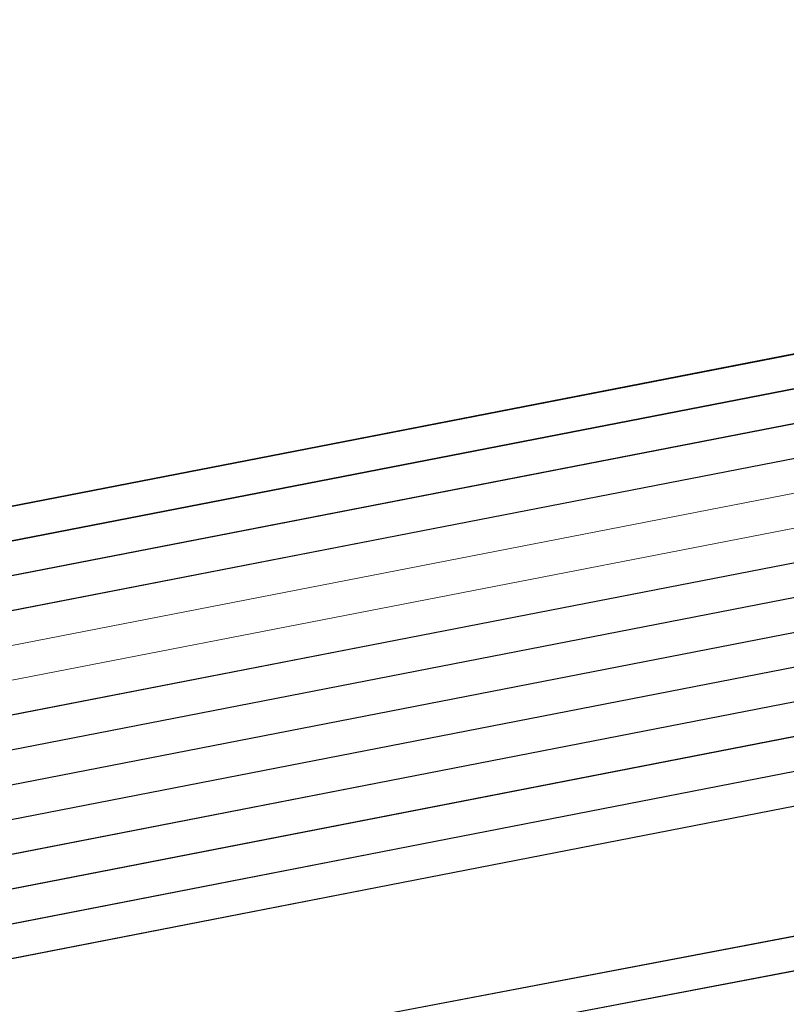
# Model space of a CAD drawing. Header units: metres. Extents: x -502 to 161, y -108 to 174.
# Tile 339 of 656: x -155.5 to -154.38, y -33.43 to -31.98. Entities that reach past the tile are written whole.
import ezdxf

# ---------------------------------------------------------------- set-up
doc = ezdxf.new("R2010")
doc.units = ezdxf.units.M
doc.header["$LTSCALE"] = 0.1
for name, color, linetype in [('BRI31-005.05-5p02-Koordinierung Lageplan 4. BA ZOB West 2022-06-15', 7, 'Continuous'), ('BRI31-005.06-5f07-Koordinierung Lageplan 4. BA ZOB Fernbusbahnh', 7, 'Continuous'), ('BRI32-005.02-5f05-Koordinierung Schemaplan 4 BA ZOB Teilbereich', 7, 'Continuous'), ('BRI32-005.03-5f06-Koordinierung Schemaplan 4 BA ZOB Teilbereich 2 Ost - Bahnhofsallee 2023-01-21', 7, 'Continuous')]:
    doc.layers.add(name, color=color, linetype=linetype)

msp = doc.modelspace()

# ---------------------------------------------------------------- linework, layer by layer
at = {"layer": 'BRI31-005.05-5p02-Koordinierung Lageplan 4. BA ZOB West 2022-06-15', "color": 190, "linetype": 'Continuous', "lineweight": 35, "true_color": 0x7f00ff, "transparency": 33554687, "flags": 128}
for points in [[(-55.7007, -13.3634), (-59.4327, -13.9934), (-61.4087, -14.3464), (-62.2647, -14.4984), (-62.6667, -14.5974), (-62.8907, -14.7334), (-63.5967, -15.2334), (-64.4177, -15.8004), (-64.8657, -15.8864), (-69.7037, -16.7484), (-75.4637, -17.6884), (-81.7337, -18.6534), (-88.9077, -20.0034), (-93.6827, -20.7334), (-98.9647, -21.6334), (-104.5957, -22.9234), (-121.8907, -26.2934), (-126.8117, -27.2034), (-150.4477, -31.7134), (-157.1307, -33.0134), (-162.7687, -32.1234), (-174.7807, -30.4434), (-178.1477, -29.6134), (-179.1357, -29.4334)], [(-93.6747, -20.7824), (-98.9547, -21.6824), (-104.5847, -22.9724), (-121.8807, -26.3424), (-126.8027, -27.2524), (-150.4387, -31.7624), (-150.7407, -31.8214), (-157.1297, -33.0644), (-162.7757, -32.1724), (-174.7877, -30.4934), (-178.1567, -29.6624), (-179.1357, -29.4844)]]:
    msp.add_lwpolyline(points, dxfattribs=at)
at = {"layer": 'BRI31-005.05-5p02-Koordinierung Lageplan 4. BA ZOB West 2022-06-15', "color": 250, "linetype": 'Continuous', "lineweight": 25, "true_color": 0x333333, "transparency": 33554687, "flags": 128}
for points in [[(-179.1357, -29.7394), (-178.2047, -29.9074), (-176.5237, -30.3244), (-174.8367, -30.8434), (-162.8247, -32.5154), (-157.1227, -33.4214), (-150.6707, -32.1644), (-150.3757, -32.1054), (-126.7397, -27.5954), (-121.8107, -26.6854), (-104.5117, -23.3154), (-93.6067, -21.1744), (-88.8337, -20.4444), (-81.6527, -19.0944), (-75.3827, -18.1294), (-69.6317, -17.1894), (-64.2647, -16.2324), (-63.2977, -15.6984), (-62.6077, -15.0894), (-62.1947, -14.8414), (-59.6597, -14.3864), (-59.3767, -14.3364), (-55.6447, -13.7064)], [(-55.6367, -13.7554), (-59.3687, -14.3854), (-59.6507, -14.4354), (-62.1767, -14.8894), (-62.5777, -15.1304), (-63.2687, -15.7394), (-64.2477, -16.2804), (-69.6237, -17.2384), (-75.3737, -18.1784), (-81.6437, -19.1434), (-88.8257, -20.4934), (-93.5977, -21.2234), (-104.5017, -23.3644), (-121.8007, -26.7344), (-126.7307, -27.6444), (-150.3667, -32.1544), (-150.6607, -32.2134), (-157.1217, -33.4724), (-162.8317, -32.5644), (-174.8437, -30.8934), (-176.5357, -30.3734), (-178.2147, -29.9564), (-179.1357, -29.7904)], [(-55.6287, -13.8044), (-59.3607, -14.4344), (-59.6427, -14.4844), (-62.1587, -14.9374), (-62.5477, -15.1714), (-63.2397, -15.7804), (-64.2307, -16.3284), (-69.6157, -17.2874), (-75.3647, -18.2274), (-81.6347, -19.1924), (-88.8177, -20.5424), (-93.5887, -21.2724), (-104.4917, -23.4134), (-121.7907, -26.7834), (-126.7217, -27.6934), (-150.3577, -32.2034), (-150.6507, -32.2624), (-157.1207, -33.5234), (-162.8387, -32.6134), (-174.8507, -30.9434), (-176.5477, -30.4224), (-178.2247, -30.0054), (-179.1357, -29.8414)], [(-55.6207, -13.8534), (-59.3527, -14.4834), (-59.6277, -14.5324), (-62.1407, -14.9854), (-62.5177, -15.2124), (-63.2107, -15.8214), (-64.2137, -16.3764), (-69.6077, -17.3364), (-75.3557, -18.2764), (-81.6257, -19.2414), (-88.8097, -20.5914), (-93.5797, -21.3214), (-104.4817, -23.4624), (-121.7807, -26.8324), (-126.7127, -27.7424), (-150.3487, -32.2524), (-150.6407, -32.3114), (-157.1197, -33.5744), (-162.8457, -32.6624), (-174.8577, -30.9934), (-176.5597, -30.4714), (-178.2347, -30.0544), (-179.1357, -29.8924)], [(-55.6127, -13.9024), (-59.3447, -14.5324), (-59.6247, -14.5824), (-62.1227, -15.0334), (-62.4877, -15.2534), (-63.1817, -15.8624), (-64.1967, -16.4244), (-69.5997, -17.3854), (-75.3467, -18.3254), (-81.6167, -19.2904), (-88.8017, -20.6404), (-93.5707, -21.3704), (-104.4717, -23.5114), (-121.7707, -26.8814), (-126.7037, -27.7914), (-150.3397, -32.3014), (-150.6307, -32.3604), (-157.1187, -33.6254), (-162.8527, -32.7114), (-174.8647, -31.0434), (-176.5717, -30.5204), (-178.2447, -30.1034), (-179.1357, -29.9434)], [(-55.6047, -13.9514), (-59.3367, -14.5814), (-62.1047, -15.0814), (-62.4577, -15.2944), (-63.1527, -15.9034), (-64.1797, -16.4724), (-69.5917, -17.4344), (-75.3377, -18.3744), (-81.6077, -19.3394), (-88.7937, -20.6894), (-93.5617, -21.4194), (-104.4617, -23.5604), (-121.7607, -26.9304), (-126.6947, -27.8404), (-150.3307, -32.3504), (-150.6207, -32.4094), (-157.1177, -33.6764), (-162.8597, -32.7604), (-174.8717, -31.0934), (-176.5837, -30.5694), (-178.2547, -30.1524), (-179.1357, -29.9944)], [(-56.5667, -14.3244), (-56.9487, -14.6244), (-57.8377, -15.3484), (-58.3257, -15.4954), (-59.9937, -15.7044), (-61.6697, -15.9144), (-63.7887, -16.4534), (-69.5837, -17.4834), (-75.3287, -18.4234), (-81.5687, -19.5644), (-84.6457, -20.1594), (-93.6297, -21.6994), (-104.3877, -23.8594), (-121.7187, -27.1554), (-122.6217, -27.3224), (-126.1537, -27.9814), (-137.6357, -30.1594), (-150.2927, -32.5534), (-151.8867, -32.8594), (-157.0417, -33.8394), (-163.2567, -32.9244), (-174.3647, -31.3244), (-178.3997, -30.6854)], [(-56.5467, -14.3734), (-56.9177, -14.6634), (-57.8137, -15.3934), (-58.3107, -15.5434), (-58.9957, -15.6304), (-59.9877, -15.7544), (-61.6607, -15.9634), (-63.7777, -16.5024), (-69.5757, -17.5324), (-75.3197, -18.4724), (-81.5597, -19.6134), (-84.6367, -20.2084), (-93.6207, -21.7484), (-104.3777, -23.9084), (-121.7097, -27.2044), (-122.6127, -27.3714), (-126.1447, -28.0304), (-137.6267, -30.2084), (-150.2837, -32.6024), (-151.8777, -32.9084), (-157.0407, -33.8904), (-163.2637, -32.9734), (-174.3717, -31.3734), (-178.4067, -30.7344)], [(-62.5057, -14.9114), (-62.7017, -15.0274), (-63.4007, -15.5204), (-64.2987, -16.1364), (-69.6477, -17.0914), (-75.4007, -18.0314), (-81.6707, -18.9964), (-88.8497, -20.3464), (-93.6247, -21.0764), (-104.5317, -23.2174), (-121.8307, -26.5874), (-126.7577, -27.4974), (-150.3937, -32.0074), (-150.6907, -32.0664), (-157.1247, -33.3194), (-162.8107, -32.4174), (-174.8227, -30.7434), (-176.4997, -30.2264), (-178.1847, -29.8094), (-179.1357, -29.6374)], [(-62.4797, -14.9544), (-62.6747, -15.0694), (-63.3727, -15.5614), (-64.2817, -16.1844), (-69.6397, -17.1404), (-75.3917, -18.0804), (-81.6617, -19.0454), (-88.8417, -20.3954), (-93.6157, -21.1254), (-104.5217, -23.2664), (-121.8207, -26.6364), (-126.7487, -27.5464), (-150.3847, -32.0564), (-150.6807, -32.1154), (-157.1237, -33.3704), (-162.8177, -32.4664), (-174.8297, -30.7934), (-176.5117, -30.2754), (-178.1947, -29.8584), (-179.1357, -29.6884)], [(-93.6667, -20.8314), (-98.9447, -21.7314), (-104.5737, -23.0214), (-121.8707, -26.3914), (-126.7937, -27.3014), (-150.4297, -31.8114), (-150.7307, -31.8704), (-157.1287, -33.1154), (-162.7827, -32.2214), (-174.7947, -30.5434), (-178.1657, -29.7114), (-179.1357, -29.5354)], [(-93.6587, -20.8804), (-98.9347, -21.7804), (-104.5627, -23.0704), (-121.8607, -26.4404), (-126.7847, -27.3504), (-150.4207, -31.8604), (-150.7207, -31.9194), (-157.1277, -33.1664), (-162.7897, -32.2704), (-174.8017, -30.5934), (-178.1747, -29.7604), (-179.1357, -29.5864)]]:
    msp.add_lwpolyline(points, dxfattribs=at)
at = {"layer": 'BRI31-005.05-5p02-Koordinierung Lageplan 4. BA ZOB West 2022-06-15', "color": 251, "linetype": 'Continuous', "lineweight": 13, "true_color": 0x5b5b5b, "transparency": 33554687, "flags": 128}
for points in [[(-93.6507, -20.9294), (-98.8777, -21.8214), (-104.5517, -23.1194), (-121.8507, -26.4894), (-126.7757, -27.3994), (-150.4117, -31.9094), (-150.7107, -31.9684), (-157.1267, -33.2174), (-162.7967, -32.3194), (-174.8087, -30.6434), (-176.5547, -29.7624), (-176.4667, -28.8414), (-176.3907, -28.5144)], [(-93.6427, -20.9784), (-98.9147, -21.8784), (-104.5407, -23.1684), (-121.8407, -26.5384), (-126.7667, -27.4484), (-150.4027, -31.9584), (-150.7007, -32.0174), (-157.1257, -33.2684), (-162.8037, -32.3684), (-174.8157, -30.6934), (-176.6607, -29.8214), (-176.5657, -28.8254), (-176.4877, -28.4914)]]:
    msp.add_lwpolyline(points, dxfattribs=at)
at = {"layer": 'BRI31-005.05-5p02-Koordinierung Lageplan 4. BA ZOB West 2022-06-15', "color": 116, "linetype": 'Continuous', "lineweight": 13, "true_color": 0x007f3f, "transparency": 33554687, "flags": 128}
for points in [[(-126.7577, -27.4974), (-150.3927, -32.0074), (-150.6917, -32.0664), (-157.1247, -33.3194), (-162.8117, -32.4184), (-174.8387, -30.7404), (-176.6607, -29.8214), (-176.5657, -28.8254), (-176.4877, -28.4914), (-176.2937, -28.5374), (-176.3677, -28.8574), (-176.4487, -29.7034), (-174.7787, -30.5464), (-162.7817, -32.2204), (-157.1287, -33.1154), (-150.7297, -31.8704), (-150.4307, -31.8114), (-126.7937, -27.3014)], [(-126.7487, -27.5464), (-150.3837, -32.0564), (-150.6817, -32.1154), (-157.1237, -33.3704), (-162.8187, -32.4674), (-174.8447, -30.7904), (-176.7667, -29.8814), (-176.6647, -28.8094), (-176.5847, -28.4684), (-176.3907, -28.5144), (-176.4667, -28.8414), (-176.5547, -29.7614), (-174.7867, -30.5964), (-162.7887, -32.2694), (-157.1277, -33.1664), (-150.7197, -31.9194), (-150.4217, -31.8604), (-126.7847, -27.3504)]]:
    msp.add_lwpolyline(points, dxfattribs=at)
at = {"layer": 'BRI31-005.06-5f07-Koordinierung Lageplan 4. BA ZOB Fernbusbahnh', "color": 190, "linetype": 'Continuous', "lineweight": 30, "true_color": 0x7f00ff, "transparency": 33554687, "flags": 128}
for points in [[(-55.7007, -13.3634), (-59.4327, -13.9934), (-61.4087, -14.3464), (-62.2647, -14.4984), (-62.6667, -14.5974), (-62.8907, -14.7334), (-63.5967, -15.2334), (-64.4177, -15.8004), (-64.8657, -15.8864), (-69.7037, -16.7484), (-75.4637, -17.6884), (-81.7337, -18.6534), (-88.9077, -20.0034), (-93.6827, -20.7334), (-98.9647, -21.6334), (-104.5957, -22.9234), (-121.8907, -26.2934), (-126.8117, -27.2034), (-150.4477, -31.7134), (-157.1307, -33.0134), (-162.7687, -32.1234), (-174.7807, -30.4434), (-178.1477, -29.6134), (-179.1357, -29.4334)], [(-93.6747, -20.7824), (-98.9547, -21.6824), (-104.5847, -22.9724), (-121.8807, -26.3424), (-126.8027, -27.2524), (-150.4387, -31.7624), (-150.7407, -31.8214), (-157.1297, -33.0644), (-162.7757, -32.1724), (-174.7877, -30.4934), (-178.1567, -29.6624), (-179.1357, -29.4844)]]:
    msp.add_lwpolyline(points, dxfattribs=at)
at = {"layer": 'BRI31-005.06-5f07-Koordinierung Lageplan 4. BA ZOB Fernbusbahnh', "color": 250, "linetype": 'Continuous', "lineweight": 20, "true_color": 0x333333, "transparency": 33554687, "flags": 128}
for points in [[(-179.1357, -29.7394), (-178.2047, -29.9074), (-176.5237, -30.3244), (-174.8367, -30.8434), (-162.8247, -32.5154), (-157.1227, -33.4214), (-150.6707, -32.1644), (-150.3757, -32.1054), (-126.7397, -27.5954), (-121.8107, -26.6854), (-104.5117, -23.3154), (-93.6067, -21.1744), (-88.8337, -20.4444), (-81.6527, -19.0944), (-75.3827, -18.1294), (-69.6317, -17.1894), (-64.2647, -16.2324), (-63.2977, -15.6984), (-62.6077, -15.0894), (-62.1947, -14.8414), (-59.6597, -14.3864), (-59.3767, -14.3364), (-55.6447, -13.7064)], [(-55.6367, -13.7554), (-59.3687, -14.3854), (-59.6507, -14.4354), (-62.1767, -14.8894), (-62.5777, -15.1304), (-63.2687, -15.7394), (-64.2477, -16.2804), (-69.6237, -17.2384), (-75.3737, -18.1784), (-81.6437, -19.1434), (-88.8257, -20.4934), (-93.5977, -21.2234), (-104.5017, -23.3644), (-121.8007, -26.7344), (-126.7307, -27.6444), (-150.3667, -32.1544), (-150.6607, -32.2134), (-157.1217, -33.4724), (-162.8317, -32.5644), (-174.8437, -30.8934), (-176.5357, -30.3734), (-178.2147, -29.9564), (-179.1357, -29.7904)], [(-55.6287, -13.8044), (-59.3607, -14.4344), (-59.6427, -14.4844), (-62.1587, -14.9374), (-62.5477, -15.1714), (-63.2397, -15.7804), (-64.2307, -16.3284), (-69.6157, -17.2874), (-75.3647, -18.2274), (-81.6347, -19.1924), (-88.8177, -20.5424), (-93.5887, -21.2724), (-104.4917, -23.4134), (-121.7907, -26.7834), (-126.7217, -27.6934), (-150.3577, -32.2034), (-150.6507, -32.2624), (-157.1207, -33.5234), (-162.8387, -32.6134), (-174.8507, -30.9434), (-176.5477, -30.4224), (-178.2247, -30.0054), (-179.1357, -29.8414)], [(-55.6207, -13.8534), (-59.3527, -14.4834), (-59.6277, -14.5324), (-62.1407, -14.9854), (-62.5177, -15.2124), (-63.2107, -15.8214), (-64.2137, -16.3764), (-69.6077, -17.3364), (-75.3557, -18.2764), (-81.6257, -19.2414), (-88.8097, -20.5914), (-93.5797, -21.3214), (-104.4817, -23.4624), (-121.7807, -26.8324), (-126.7127, -27.7424), (-150.3487, -32.2524), (-150.6407, -32.3114), (-157.1197, -33.5744), (-162.8457, -32.6624), (-174.8577, -30.9934), (-176.5597, -30.4714), (-178.2347, -30.0544), (-179.1357, -29.8924)], [(-55.6127, -13.9024), (-59.3447, -14.5324), (-59.6247, -14.5824), (-62.1227, -15.0334), (-62.4877, -15.2534), (-63.1817, -15.8624), (-64.1967, -16.4244), (-69.5997, -17.3854), (-75.3467, -18.3254), (-81.6167, -19.2904), (-88.8017, -20.6404), (-93.5707, -21.3704), (-104.4717, -23.5114), (-121.7707, -26.8814), (-126.7037, -27.7914), (-150.3397, -32.3014), (-150.6307, -32.3604), (-157.1187, -33.6254), (-162.8527, -32.7114), (-174.8647, -31.0434), (-176.5717, -30.5204), (-178.2447, -30.1034), (-179.1357, -29.9434)], [(-55.6047, -13.9514), (-59.3367, -14.5814), (-62.1047, -15.0814), (-62.4577, -15.2944), (-63.1527, -15.9034), (-64.1797, -16.4724), (-69.5917, -17.4344), (-75.3377, -18.3744), (-81.6077, -19.3394), (-88.7937, -20.6894), (-93.5617, -21.4194), (-104.4617, -23.5604), (-121.7607, -26.9304), (-126.6947, -27.8404), (-150.3307, -32.3504), (-150.6207, -32.4094), (-157.1177, -33.6764), (-162.8597, -32.7604), (-174.8717, -31.0934), (-176.5837, -30.5694), (-178.2547, -30.1524), (-179.1357, -29.9944)], [(-56.5667, -14.3244), (-56.9487, -14.6244), (-57.8377, -15.3484), (-58.3257, -15.4954), (-59.9937, -15.7044), (-61.6697, -15.9144), (-63.7887, -16.4534), (-69.5837, -17.4834), (-75.3287, -18.4234), (-81.5687, -19.5644), (-84.6457, -20.1594), (-93.6297, -21.6994), (-104.3877, -23.8594), (-121.7187, -27.1554), (-122.6217, -27.3224), (-126.1537, -27.9814), (-137.6357, -30.1594), (-150.2927, -32.5534), (-151.8867, -32.8594), (-157.0417, -33.8394), (-163.2567, -32.9244), (-174.3647, -31.3244), (-178.3997, -30.6854)], [(-56.5467, -14.3734), (-56.9177, -14.6634), (-57.8137, -15.3934), (-58.3107, -15.5434), (-58.9957, -15.6304), (-59.9877, -15.7544), (-61.6607, -15.9634), (-63.7777, -16.5024), (-69.5757, -17.5324), (-75.3197, -18.4724), (-81.5597, -19.6134), (-84.6367, -20.2084), (-93.6207, -21.7484), (-104.3777, -23.9084), (-121.7097, -27.2044), (-122.6127, -27.3714), (-126.1447, -28.0304), (-137.6267, -30.2084), (-150.2837, -32.6024), (-151.8777, -32.9084), (-157.0407, -33.8904), (-163.2637, -32.9734), (-174.3717, -31.3734), (-178.4067, -30.7344)], [(-62.5057, -14.9114), (-62.7017, -15.0274), (-63.4007, -15.5204), (-64.2987, -16.1364), (-69.6477, -17.0914), (-75.4007, -18.0314), (-81.6707, -18.9964), (-88.8497, -20.3464), (-93.6247, -21.0764), (-104.5317, -23.2174), (-121.8307, -26.5874), (-126.7577, -27.4974), (-150.3937, -32.0074), (-150.6907, -32.0664), (-157.1247, -33.3194), (-162.8107, -32.4174), (-174.8227, -30.7434), (-176.4997, -30.2264), (-178.1847, -29.8094), (-179.1357, -29.6374)], [(-62.4797, -14.9544), (-62.6747, -15.0694), (-63.3727, -15.5614), (-64.2817, -16.1844), (-69.6397, -17.1404), (-75.3917, -18.0804), (-81.6617, -19.0454), (-88.8417, -20.3954), (-93.6157, -21.1254), (-104.5217, -23.2664), (-121.8207, -26.6364), (-126.7487, -27.5464), (-150.3847, -32.0564), (-150.6807, -32.1154), (-157.1237, -33.3704), (-162.8177, -32.4664), (-174.8297, -30.7934), (-176.5117, -30.2754), (-178.1947, -29.8584), (-179.1357, -29.6884)], [(-93.6667, -20.8314), (-98.9447, -21.7314), (-104.5737, -23.0214), (-121.8707, -26.3914), (-126.7937, -27.3014), (-150.4297, -31.8114), (-150.7307, -31.8704), (-157.1287, -33.1154), (-162.7827, -32.2214), (-174.7947, -30.5434), (-178.1657, -29.7114), (-179.1357, -29.5354)], [(-93.6587, -20.8804), (-98.9347, -21.7804), (-104.5627, -23.0704), (-121.8607, -26.4404), (-126.7847, -27.3504), (-150.4207, -31.8604), (-150.7207, -31.9194), (-157.1277, -33.1664), (-162.7897, -32.2704), (-174.8017, -30.5934), (-178.1747, -29.7604), (-179.1357, -29.5864)]]:
    msp.add_lwpolyline(points, dxfattribs=at)
at = {"layer": 'BRI32-005.02-5f05-Koordinierung Schemaplan 4 BA ZOB Teilbereich', "color": 190, "linetype": 'Continuous', "lineweight": 35, "true_color": 0x7f00ff, "transparency": 33554687, "flags": 128}
for points in [[(-55.7007, -13.3634), (-59.4327, -13.9934), (-61.4087, -14.3464), (-62.2647, -14.4984), (-62.6667, -14.5974), (-62.8907, -14.7334), (-63.5967, -15.2334), (-64.4177, -15.8004), (-64.8657, -15.8864), (-69.7037, -16.7484), (-75.4637, -17.6884), (-81.7337, -18.6534), (-88.9077, -20.0034), (-93.6827, -20.7334), (-98.9647, -21.6334), (-104.5957, -22.9234), (-121.8907, -26.2934), (-126.8117, -27.2034), (-150.4477, -31.7134), (-157.1307, -33.0134), (-162.7687, -32.1234), (-174.7807, -30.4434), (-178.1477, -29.6134), (-179.1357, -29.4334)], [(-93.6747, -20.7824), (-98.9547, -21.6824), (-104.5847, -22.9724), (-121.8807, -26.3424), (-126.8027, -27.2524), (-150.4387, -31.7624), (-150.7407, -31.8214), (-157.1297, -33.0644), (-162.7757, -32.1724), (-174.7877, -30.4934), (-178.1567, -29.6624), (-179.1357, -29.4844)]]:
    msp.add_lwpolyline(points, dxfattribs=at)
at = {"layer": 'BRI32-005.02-5f05-Koordinierung Schemaplan 4 BA ZOB Teilbereich', "color": 250, "linetype": 'Continuous', "lineweight": 25, "true_color": 0x333333, "transparency": 33554687, "flags": 128}
for points in [[(-179.1357, -29.7394), (-178.2047, -29.9074), (-176.5237, -30.3244), (-174.8367, -30.8434), (-162.8247, -32.5154), (-157.1227, -33.4214), (-150.6707, -32.1644), (-150.3757, -32.1054), (-126.7397, -27.5954), (-121.8107, -26.6854), (-104.5117, -23.3154), (-93.6067, -21.1744), (-88.8337, -20.4444), (-81.6527, -19.0944), (-75.3827, -18.1294), (-69.6317, -17.1894), (-64.2647, -16.2324), (-63.2977, -15.6984), (-62.6077, -15.0894), (-62.1947, -14.8414), (-59.6597, -14.3864), (-59.3767, -14.3364), (-55.6447, -13.7064)], [(-55.6367, -13.7554), (-59.3687, -14.3854), (-59.6507, -14.4354), (-62.1767, -14.8894), (-62.5777, -15.1304), (-63.2687, -15.7394), (-64.2477, -16.2804), (-69.6237, -17.2384), (-75.3737, -18.1784), (-81.6437, -19.1434), (-88.8257, -20.4934), (-93.5977, -21.2234), (-104.5017, -23.3644), (-121.8007, -26.7344), (-126.7307, -27.6444), (-150.3667, -32.1544), (-150.6607, -32.2134), (-157.1217, -33.4724), (-162.8317, -32.5644), (-174.8437, -30.8934), (-176.5357, -30.3734), (-178.2147, -29.9564), (-179.1357, -29.7904)], [(-55.6287, -13.8044), (-59.3607, -14.4344), (-59.6427, -14.4844), (-62.1587, -14.9374), (-62.5477, -15.1714), (-63.2397, -15.7804), (-64.2307, -16.3284), (-69.6157, -17.2874), (-75.3647, -18.2274), (-81.6347, -19.1924), (-88.8177, -20.5424), (-93.5887, -21.2724), (-104.4917, -23.4134), (-121.7907, -26.7834), (-126.7217, -27.6934), (-150.3577, -32.2034), (-150.6507, -32.2624), (-157.1207, -33.5234), (-162.8387, -32.6134), (-174.8507, -30.9434), (-176.5477, -30.4224), (-178.2247, -30.0054), (-179.1357, -29.8414)], [(-55.6207, -13.8534), (-59.3527, -14.4834), (-59.6277, -14.5324), (-62.1407, -14.9854), (-62.5177, -15.2124), (-63.2107, -15.8214), (-64.2137, -16.3764), (-69.6077, -17.3364), (-75.3557, -18.2764), (-81.6257, -19.2414), (-88.8097, -20.5914), (-93.5797, -21.3214), (-104.4817, -23.4624), (-121.7807, -26.8324), (-126.7127, -27.7424), (-150.3487, -32.2524), (-150.6407, -32.3114), (-157.1197, -33.5744), (-162.8457, -32.6624), (-174.8577, -30.9934), (-176.5597, -30.4714), (-178.2347, -30.0544), (-179.1357, -29.8924)], [(-55.6127, -13.9024), (-59.3447, -14.5324), (-59.6247, -14.5824), (-62.1227, -15.0334), (-62.4877, -15.2534), (-63.1817, -15.8624), (-64.1967, -16.4244), (-69.5997, -17.3854), (-75.3467, -18.3254), (-81.6167, -19.2904), (-88.8017, -20.6404), (-93.5707, -21.3704), (-104.4717, -23.5114), (-121.7707, -26.8814), (-126.7037, -27.7914), (-150.3397, -32.3014), (-150.6307, -32.3604), (-157.1187, -33.6254), (-162.8527, -32.7114), (-174.8647, -31.0434), (-176.5717, -30.5204), (-178.2447, -30.1034), (-179.1357, -29.9434)], [(-55.6047, -13.9514), (-59.3367, -14.5814), (-62.1047, -15.0814), (-62.4577, -15.2944), (-63.1527, -15.9034), (-64.1797, -16.4724), (-69.5917, -17.4344), (-75.3377, -18.3744), (-81.6077, -19.3394), (-88.7937, -20.6894), (-93.5617, -21.4194), (-104.4617, -23.5604), (-121.7607, -26.9304), (-126.6947, -27.8404), (-150.3307, -32.3504), (-150.6207, -32.4094), (-157.1177, -33.6764), (-162.8597, -32.7604), (-174.8717, -31.0934), (-176.5837, -30.5694), (-178.2547, -30.1524), (-179.1357, -29.9944)], [(-56.5667, -14.3244), (-56.9487, -14.6244), (-57.8377, -15.3484), (-58.3257, -15.4954), (-59.9937, -15.7044), (-61.6697, -15.9144), (-63.7887, -16.4534), (-69.5837, -17.4834), (-75.3287, -18.4234), (-81.5687, -19.5644), (-84.6457, -20.1594), (-93.6297, -21.6994), (-104.3877, -23.8594), (-121.7187, -27.1554), (-122.6217, -27.3224), (-126.1537, -27.9814), (-137.6357, -30.1594), (-150.2927, -32.5534), (-151.8867, -32.8594), (-157.0417, -33.8394), (-163.2567, -32.9244), (-174.3647, -31.3244), (-178.3997, -30.6854)], [(-56.5467, -14.3734), (-56.9177, -14.6634), (-57.8137, -15.3934), (-58.3107, -15.5434), (-58.9957, -15.6304), (-59.9877, -15.7544), (-61.6607, -15.9634), (-63.7777, -16.5024), (-69.5757, -17.5324), (-75.3197, -18.4724), (-81.5597, -19.6134), (-84.6367, -20.2084), (-93.6207, -21.7484), (-104.3777, -23.9084), (-121.7097, -27.2044), (-122.6127, -27.3714), (-126.1447, -28.0304), (-137.6267, -30.2084), (-150.2837, -32.6024), (-151.8777, -32.9084), (-157.0407, -33.8904), (-163.2637, -32.9734), (-174.3717, -31.3734), (-178.4067, -30.7344)], [(-93.6667, -20.8314), (-98.9447, -21.7314), (-104.5737, -23.0214), (-121.8707, -26.3914), (-126.7937, -27.3014), (-150.4297, -31.8114), (-150.7307, -31.8704), (-157.1287, -33.1154), (-162.7827, -32.2214), (-174.7947, -30.5434), (-178.1657, -29.7114), (-179.1357, -29.5354)], [(-93.6587, -20.8804), (-98.9347, -21.7804), (-104.5627, -23.0704), (-121.8607, -26.4404), (-126.7847, -27.3504), (-150.4207, -31.8604), (-150.7207, -31.9194), (-157.1277, -33.1664), (-162.7897, -32.2704), (-174.8017, -30.5934), (-178.1747, -29.7604), (-179.1357, -29.5864)]]:
    msp.add_lwpolyline(points, dxfattribs=at)
at = {"layer": 'BRI32-005.02-5f05-Koordinierung Schemaplan 4 BA ZOB Teilbereich', "color": 251, "linetype": 'Continuous', "lineweight": 13, "true_color": 0x5b5b5b, "transparency": 33554687, "flags": 128}
for points in [[(-93.6507, -20.9294), (-98.8777, -21.8214), (-104.5517, -23.1194), (-121.8507, -26.4894), (-126.7757, -27.3994), (-150.4117, -31.9094), (-150.7107, -31.9684), (-157.1267, -33.2174), (-162.7967, -32.3194), (-174.8087, -30.6434), (-176.5547, -29.7624), (-176.4667, -28.8414), (-176.3907, -28.5144)], [(-93.6427, -20.9784), (-98.9147, -21.8784), (-104.5407, -23.1684), (-121.8407, -26.5384), (-126.7667, -27.4484), (-150.4027, -31.9584), (-150.7007, -32.0174), (-157.1257, -33.2684), (-162.8037, -32.3684), (-174.8157, -30.6934), (-176.6607, -29.8214), (-176.5657, -28.8254), (-176.4877, -28.4914)]]:
    msp.add_lwpolyline(points, dxfattribs=at)
at = {"layer": 'BRI32-005.02-5f05-Koordinierung Schemaplan 4 BA ZOB Teilbereich', "color": 116, "linetype": 'Continuous', "lineweight": 13, "true_color": 0x007f3f, "transparency": 33554687, "flags": 128}
for points in [[(-126.7577, -27.4974), (-150.3927, -32.0074), (-150.6917, -32.0664), (-157.1247, -33.3194), (-162.8117, -32.4184), (-174.8387, -30.7404), (-176.6607, -29.8214), (-176.5657, -28.8254), (-176.4877, -28.4914), (-176.2937, -28.5374), (-176.3677, -28.8574), (-176.4487, -29.7034), (-174.7787, -30.5464), (-162.7817, -32.2204), (-157.1287, -33.1154), (-150.7297, -31.8704), (-150.4307, -31.8114), (-126.7937, -27.3014)], [(-126.7487, -27.5464), (-150.3837, -32.0564), (-150.6817, -32.1154), (-157.1237, -33.3704), (-162.8187, -32.4674), (-174.8447, -30.7904), (-176.7667, -29.8814), (-176.6647, -28.8094), (-176.5847, -28.4684), (-176.3907, -28.5144), (-176.4667, -28.8414), (-176.5547, -29.7614), (-174.7867, -30.5964), (-162.7887, -32.2694), (-157.1277, -33.1664), (-150.7197, -31.9194), (-150.4217, -31.8604), (-126.7847, -27.3504)]]:
    msp.add_lwpolyline(points, dxfattribs=at)
at = {"layer": 'BRI32-005.03-5f06-Koordinierung Schemaplan 4 BA ZOB Teilbereich 2 Ost - Bahnhofsallee 2023-01-21', "color": 190, "linetype": 'Continuous', "lineweight": 30, "true_color": 0x7f00ff, "transparency": 33554687, "flags": 128}
for points in [[(-55.7007, -13.3634), (-59.4327, -13.9934), (-61.4087, -14.3464), (-62.2647, -14.4984), (-62.6667, -14.5974), (-62.8907, -14.7334), (-63.5967, -15.2334), (-64.4177, -15.8004), (-64.8657, -15.8864), (-69.7037, -16.7484), (-75.4637, -17.6884), (-81.7337, -18.6534), (-88.9077, -20.0034), (-93.6827, -20.7334), (-98.9647, -21.6334), (-104.5957, -22.9234), (-121.8907, -26.2934), (-126.8117, -27.2034), (-150.4477, -31.7134), (-157.1307, -33.0134), (-162.7687, -32.1234), (-174.7807, -30.4434), (-178.1477, -29.6134), (-179.1357, -29.4334)], [(-93.6747, -20.7824), (-98.9547, -21.6824), (-104.5847, -22.9724), (-121.8807, -26.3424), (-126.8027, -27.2524), (-150.4387, -31.7624), (-150.7407, -31.8214), (-157.1297, -33.0644), (-162.7757, -32.1724), (-174.7877, -30.4934), (-178.1567, -29.6624), (-179.1357, -29.4844)]]:
    msp.add_lwpolyline(points, dxfattribs=at)
at = {"layer": 'BRI32-005.03-5f06-Koordinierung Schemaplan 4 BA ZOB Teilbereich 2 Ost - Bahnhofsallee 2023-01-21', "color": 250, "linetype": 'Continuous', "lineweight": 20, "true_color": 0x333333, "transparency": 33554687, "flags": 128}
for points in [[(-179.1357, -29.7394), (-178.2047, -29.9074), (-176.5237, -30.3244), (-174.8367, -30.8434), (-162.8247, -32.5154), (-157.1227, -33.4214), (-150.6707, -32.1644), (-150.3757, -32.1054), (-126.7397, -27.5954), (-121.8107, -26.6854), (-104.5117, -23.3154), (-93.6067, -21.1744), (-88.8337, -20.4444), (-81.6527, -19.0944), (-75.3827, -18.1294), (-69.6317, -17.1894), (-64.2647, -16.2324), (-63.2977, -15.6984), (-62.6077, -15.0894), (-62.1947, -14.8414), (-59.6597, -14.3864), (-59.3767, -14.3364), (-55.6447, -13.7064)], [(-55.6367, -13.7554), (-59.3687, -14.3854), (-59.6507, -14.4354), (-62.1767, -14.8894), (-62.5777, -15.1304), (-63.2687, -15.7394), (-64.2477, -16.2804), (-69.6237, -17.2384), (-75.3737, -18.1784), (-81.6437, -19.1434), (-88.8257, -20.4934), (-93.5977, -21.2234), (-104.5017, -23.3644), (-121.8007, -26.7344), (-126.7307, -27.6444), (-150.3667, -32.1544), (-150.6607, -32.2134), (-157.1217, -33.4724), (-162.8317, -32.5644), (-174.8437, -30.8934), (-176.5357, -30.3734), (-178.2147, -29.9564), (-179.1357, -29.7904)], [(-55.6287, -13.8044), (-59.3607, -14.4344), (-59.6427, -14.4844), (-62.1587, -14.9374), (-62.5477, -15.1714), (-63.2397, -15.7804), (-64.2307, -16.3284), (-69.6157, -17.2874), (-75.3647, -18.2274), (-81.6347, -19.1924), (-88.8177, -20.5424), (-93.5887, -21.2724), (-104.4917, -23.4134), (-121.7907, -26.7834), (-126.7217, -27.6934), (-150.3577, -32.2034), (-150.6507, -32.2624), (-157.1207, -33.5234), (-162.8387, -32.6134), (-174.8507, -30.9434), (-176.5477, -30.4224), (-178.2247, -30.0054), (-179.1357, -29.8414)], [(-55.6207, -13.8534), (-59.3527, -14.4834), (-59.6277, -14.5324), (-62.1407, -14.9854), (-62.5177, -15.2124), (-63.2107, -15.8214), (-64.2137, -16.3764), (-69.6077, -17.3364), (-75.3557, -18.2764), (-81.6257, -19.2414), (-88.8097, -20.5914), (-93.5797, -21.3214), (-104.4817, -23.4624), (-121.7807, -26.8324), (-126.7127, -27.7424), (-150.3487, -32.2524), (-150.6407, -32.3114), (-157.1197, -33.5744), (-162.8457, -32.6624), (-174.8577, -30.9934), (-176.5597, -30.4714), (-178.2347, -30.0544), (-179.1357, -29.8924)], [(-55.6127, -13.9024), (-59.3447, -14.5324), (-59.6247, -14.5824), (-62.1227, -15.0334), (-62.4877, -15.2534), (-63.1817, -15.8624), (-64.1967, -16.4244), (-69.5997, -17.3854), (-75.3467, -18.3254), (-81.6167, -19.2904), (-88.8017, -20.6404), (-93.5707, -21.3704), (-104.4717, -23.5114), (-121.7707, -26.8814), (-126.7037, -27.7914), (-150.3397, -32.3014), (-150.6307, -32.3604), (-157.1187, -33.6254), (-162.8527, -32.7114), (-174.8647, -31.0434), (-176.5717, -30.5204), (-178.2447, -30.1034), (-179.1357, -29.9434)], [(-55.6047, -13.9514), (-59.3367, -14.5814), (-62.1047, -15.0814), (-62.4577, -15.2944), (-63.1527, -15.9034), (-64.1797, -16.4724), (-69.5917, -17.4344), (-75.3377, -18.3744), (-81.6077, -19.3394), (-88.7937, -20.6894), (-93.5617, -21.4194), (-104.4617, -23.5604), (-121.7607, -26.9304), (-126.6947, -27.8404), (-150.3307, -32.3504), (-150.6207, -32.4094), (-157.1177, -33.6764), (-162.8597, -32.7604), (-174.8717, -31.0934), (-176.5837, -30.5694), (-178.2547, -30.1524), (-179.1357, -29.9944)], [(-56.5667, -14.3244), (-56.9487, -14.6244), (-57.8377, -15.3484), (-58.3257, -15.4954), (-59.9937, -15.7044), (-61.6697, -15.9144), (-63.7887, -16.4534), (-69.5837, -17.4834), (-75.3287, -18.4234), (-81.5687, -19.5644), (-84.6457, -20.1594), (-93.6297, -21.6994), (-104.3877, -23.8594), (-121.7187, -27.1554), (-122.6217, -27.3224), (-126.1537, -27.9814), (-137.6357, -30.1594), (-150.2927, -32.5534), (-151.8867, -32.8594), (-157.0417, -33.8394), (-163.2567, -32.9244), (-174.3647, -31.3244), (-178.3997, -30.6854)], [(-56.5467, -14.3734), (-56.9177, -14.6634), (-57.8137, -15.3934), (-58.3107, -15.5434), (-58.9957, -15.6304), (-59.9877, -15.7544), (-61.6607, -15.9634), (-63.7777, -16.5024), (-69.5757, -17.5324), (-75.3197, -18.4724), (-81.5597, -19.6134), (-84.6367, -20.2084), (-93.6207, -21.7484), (-104.3777, -23.9084), (-121.7097, -27.2044), (-122.6127, -27.3714), (-126.1447, -28.0304), (-137.6267, -30.2084), (-150.2837, -32.6024), (-151.8777, -32.9084), (-157.0407, -33.8904), (-163.2637, -32.9734), (-174.3717, -31.3734), (-178.4067, -30.7344)], [(-62.5057, -14.9114), (-62.7017, -15.0274), (-63.4007, -15.5204), (-64.2987, -16.1364), (-69.6477, -17.0914), (-75.4007, -18.0314), (-81.6707, -18.9964), (-88.8497, -20.3464), (-93.6247, -21.0764), (-104.5317, -23.2174), (-121.8307, -26.5874), (-126.7577, -27.4974), (-150.3937, -32.0074), (-150.6907, -32.0664), (-157.1247, -33.3194), (-162.8107, -32.4174), (-174.8227, -30.7434), (-176.4997, -30.2264), (-178.1847, -29.8094), (-179.1357, -29.6374)], [(-62.4797, -14.9544), (-62.6747, -15.0694), (-63.3727, -15.5614), (-64.2817, -16.1844), (-69.6397, -17.1404), (-75.3917, -18.0804), (-81.6617, -19.0454), (-88.8417, -20.3954), (-93.6157, -21.1254), (-104.5217, -23.2664), (-121.8207, -26.6364), (-126.7487, -27.5464), (-150.3847, -32.0564), (-150.6807, -32.1154), (-157.1237, -33.3704), (-162.8177, -32.4664), (-174.8297, -30.7934), (-176.5117, -30.2754), (-178.1947, -29.8584), (-179.1357, -29.6884)], [(-93.6667, -20.8314), (-98.9447, -21.7314), (-104.5737, -23.0214), (-121.8707, -26.3914), (-126.7937, -27.3014), (-150.4297, -31.8114), (-150.7307, -31.8704), (-157.1287, -33.1154), (-162.7827, -32.2214), (-174.7947, -30.5434), (-178.1657, -29.7114), (-179.1357, -29.5354)], [(-93.6587, -20.8804), (-98.9347, -21.7804), (-104.5627, -23.0704), (-121.8607, -26.4404), (-126.7847, -27.3504), (-150.4207, -31.8604), (-150.7207, -31.9194), (-157.1277, -33.1664), (-162.7897, -32.2704), (-174.8017, -30.5934), (-178.1747, -29.7604), (-179.1357, -29.5864)]]:
    msp.add_lwpolyline(points, dxfattribs=at)
at = {"layer": 'BRI32-005.03-5f06-Koordinierung Schemaplan 4 BA ZOB Teilbereich 2 Ost - Bahnhofsallee 2023-01-21', "color": 251, "linetype": 'Continuous', "lineweight": 9, "true_color": 0x5b5b5b, "transparency": 33554687, "flags": 128}
for points in [[(-93.6507, -20.9294), (-98.8777, -21.8214), (-104.5517, -23.1194), (-121.8507, -26.4894), (-126.7757, -27.3994), (-150.4117, -31.9094), (-150.7107, -31.9684), (-157.1267, -33.2174), (-162.7967, -32.3194), (-174.8087, -30.6434), (-176.5547, -29.7624), (-176.4667, -28.8414), (-176.3907, -28.5144)], [(-93.6427, -20.9784), (-98.9147, -21.8784), (-104.5407, -23.1684), (-121.8407, -26.5384), (-126.7667, -27.4484), (-150.4027, -31.9584), (-150.7007, -32.0174), (-157.1257, -33.2684), (-162.8037, -32.3684), (-174.8157, -30.6934), (-176.6607, -29.8214), (-176.5657, -28.8254), (-176.4877, -28.4914)]]:
    msp.add_lwpolyline(points, dxfattribs=at)
at = {"layer": 'BRI32-005.03-5f06-Koordinierung Schemaplan 4 BA ZOB Teilbereich 2 Ost - Bahnhofsallee 2023-01-21', "color": 116, "linetype": 'Continuous', "lineweight": 9, "true_color": 0x007f3f, "transparency": 33554687, "flags": 128}
for points in [[(-126.7577, -27.4974), (-150.3927, -32.0074), (-150.6917, -32.0664), (-157.1247, -33.3194), (-162.8117, -32.4184), (-174.8387, -30.7404), (-176.6607, -29.8214), (-176.5657, -28.8254), (-176.4877, -28.4914), (-176.2937, -28.5374), (-176.3677, -28.8574), (-176.4487, -29.7034), (-174.7787, -30.5464), (-162.7817, -32.2204), (-157.1287, -33.1154), (-150.7297, -31.8704), (-150.4307, -31.8114), (-126.7937, -27.3014)], [(-126.7487, -27.5464), (-150.3837, -32.0564), (-150.6817, -32.1154), (-157.1237, -33.3704), (-162.8187, -32.4674), (-174.8447, -30.7904), (-176.7667, -29.8814), (-176.6647, -28.8094), (-176.5847, -28.4684), (-176.3907, -28.5144), (-176.4667, -28.8414), (-176.5547, -29.7614), (-174.7867, -30.5964), (-162.7887, -32.2694), (-157.1277, -33.1664), (-150.7197, -31.9194), (-150.4217, -31.8604), (-126.7847, -27.3504)]]:
    msp.add_lwpolyline(points, dxfattribs=at)

doc.saveas('drawing.dxf')
